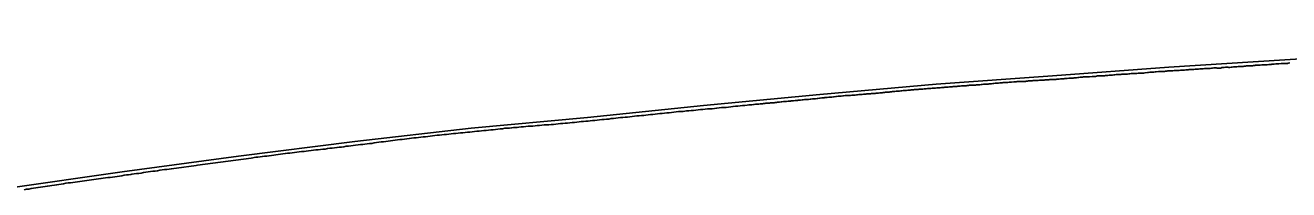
# Model space of a CAD drawing. Extents: x -3793 to 50787, y -1075 to 6138.
# Drawn here: x 7636 to 8179, y 3629 to 3699 of the extents above; entities that cross this region are included whole.
import ezdxf

# ---------------------------------------------------------------- set-up
doc = ezdxf.new("R2010")
doc.units = 0
doc.layers.add('RD_DDB_Profile_EX', color=7, linetype='Continuous')
doc.layers.add('RD_DDB_Profile_PR', color=7, linetype='Continuous')

msp = doc.modelspace()

# ---------------------------------------------------------------- linework, layer by layer
at = {"layer": 'RD_DDB_Profile_EX'}
for points in [[(8085.261278, 3676.78848), (8085.732951, 3676.81164), (8086.262927, 3676.83767), (8086.73173, 3676.88454), (8087.259649, 3676.91095), (8087.733902, 3676.93428), (8088.261087, 3677.01332), (8088.736078, 3677.060315), (8089.257473, 3677.13862), (8089.734511, 3677.18568), (8090.258901, 3677.238025), (8090.737024, 3677.30906), (8091.260533, 3677.33469), (8091.740814, 3677.3582), (8092.261963, 3677.35818), (8092.738583, 3677.357745), (8093.258782, 3677.38321), (8094.425774, 3677.43245), (8094.909954, 3677.48072), (8095.427002, 3677.48101), (8095.911427, 3677.52899), (8096.670273, 3677.733315), (8097.185833, 3677.75893), (8097.671968, 3677.782515), (8098.186074, 3677.756715), (8098.787665, 3677.811075), (8099.187478, 3677.831255), (8099.67424, 3677.83108), (8100.188049, 3677.856555), (8100.675991, 3677.904685), (8101.187993, 3677.95565), (8101.67248, 3678.028805), (8102.183634, 3678.079705), (8102.67384, 3678.07953), (8103.184862, 3678.130895), (8103.675191, 3678.179175), (8104.184604, 3678.255215), (8104.676604, 3678.304065), (8105.179761, 3678.30375), (8105.672961, 3678.32812), (8106.18004, 3678.35318), (8106.674779, 3678.377145), (8107.17968, 3678.4273), (8107.671253, 3678.451785), (8108.370976, 3678.486865), (8108.672296, 3678.50168), (8109.175646, 3678.526435), (8109.674154, 3678.55041), (8110.174962, 3678.57504), (8110.675627, 3678.64973), (8111.174934, 3678.724215), (8111.677099, 3678.74891), (8112.175563, 3678.773965), (8112.678578, 3678.79815), (8113.169876, 3678.82253), (8113.67515, 3678.847285), (8114.169574, 3678.920875), (8114.671642, 3678.97097), (8115.164158, 3678.97047), (8115.673574, 3678.99487), (8116.16381, 3678.97044), (8116.674729, 3678.995565), (8117.163485, 3679.092805), (8118.163099, 3679.215945), (8118.678254, 3679.266115), (8119.161799, 3679.289665), (8119.679856, 3679.34081), (8120.161824, 3679.364865), (8120.964195, 3679.413855), (8121.486588, 3679.46486), (8121.964419, 3679.53645), (8122.964875, 3679.635675), (8123.490158, 3679.66112), (8123.964969, 3679.63677), (8124.493709, 3679.66197), (8124.965034, 3679.68541), (8125.495639, 3679.71125), (8125.965368, 3679.734615), (8126.492281, 3679.76051), (8126.960361, 3679.87731), (8127.537599, 3679.92895), (8128.164846, 3679.954625), (8128.702754, 3679.981255), (8129.165624, 3679.981065), (8129.704354, 3680.00776), (8130.166402, 3680.00759), (8130.700606, 3680.06129), (8131.161788, 3680.01511), (8131.703531, 3680.041765), (8132.329255, 3680.164115), (8132.706384, 3680.182755), (8133.163623, 3680.18254), (8133.708326, 3680.2095), (8134.164384, 3680.25483), (8134.710268, 3680.309085), (8135.165146, 3680.3543), (8135.713559, 3680.40826), (8136.166073, 3680.453235), (8136.715504, 3680.452945), (8137.162479, 3680.49719), (8137.714315, 3680.551865)], [(8137.714315, 3680.551865), (8138.16325, 3680.551555), (8138.716626, 3680.60647), (8139.164021, 3680.58391), (8139.720317, 3680.61108), (8140.164972, 3680.699635), (8140.717101, 3680.72709), (8141.1603, 3680.77055), (8142.161055, 3680.84171), (8142.72307, 3680.869205), (8143.161808, 3680.89067), (8143.727114, 3680.917645), (8144.162732, 3680.96068), (8144.72977, 3680.960035), (8145.163616, 3680.98056), (8145.733489, 3681.065275), (8146.160073, 3681.08634), (8146.731895, 3681.14288), (8147.160847, 3681.18521), (8147.736358, 3681.21256), (8148.161808, 3681.08483), (8148.739397, 3681.11343), (8149.16272, 3681.11315), (8149.743482, 3681.112955), (8150.163495, 3681.322185), (8150.740729, 3681.379565), (8151.145799, 3681.42123), (8151.731893, 3681.448765), (8152.146691, 3681.44865), (8152.734306, 3681.447725), (8153.147527, 3681.426485), (8153.559325, 3681.426385), (8154.148212, 3681.484525), (8154.558274, 3681.566415), (8155.148898, 3681.654155), (8155.744167, 3681.682455), (8156.554248, 3681.70205), (8157.150661, 3681.731035), (8157.548788, 3681.77107), (8158.147369, 3681.830065), (8158.749575, 3681.82925), (8159.323924, 3681.84774), (8159.719371, 3681.92661), (8160.325284, 3681.985995), (8160.71857, 3682.00545), (8161.326681, 3682.065085), (8161.717158, 3682.02538), (8162.328586, 3682.08568), (8162.716113, 3682.104875), (8163.330089, 3682.134785), (8163.715062, 3682.153855), (8164.331598, 3682.21476), (8164.713557, 3682.32874), (8165.33351, 3682.35851), (8165.870845, 3682.37687), (8166.33509, 3682.375815), (8166.711232, 3682.413035), (8167.330495, 3682.474015), (8167.703185, 3682.51036), (8168.33251, 3682.540205), (8168.701843, 3682.53983), (8169.334149, 3682.569935), (8169.700493, 3682.56959), (8170.335794, 3682.63178), (8170.69869, 3682.63108), (8171.337907, 3682.661765), (8171.697092, 3682.71527), (8172.339698, 3682.745845), (8172.695486, 3682.781), (8173.341495, 3682.876335), (8173.689924, 3682.893145), (8174.340183, 3682.956795), (8174.688338, 3682.95649), (8175.686691, 3683.004905), (8176.344003, 3683.069425), (8176.684451, 3683.08586), (8177.346363, 3683.08464), (8177.682612, 3683.117905), (8178.348369, 3683.116375), (8178.680764, 3683.182375), (8179.343684, 3683.34798)], [(7983.508481, 3668.80559), (7984.131754, 3668.868615), (7984.505253, 3668.962035), (7985.131901, 3668.99382), (7985.50841, 3668.99428), (7986.132477, 3669.05666), (7986.50759, 3669.094705), (7987.128847, 3669.157095), (7987.510654, 3669.21453), (7988.128954, 3669.27672), (7988.513777, 3669.31564), (7989.122307, 3669.37744), (7989.5107, 3669.37767), (7990.123519, 3669.377795), (7990.513686, 3669.35852), (7991.123644, 3669.419595), (7991.51678, 3669.43931), (7992.12377, 3669.5), (7992.51596, 3669.559515), (7993.120328, 3669.65), (7993.51893, 3669.66993), (7994.11448, 3669.729985), (7994.515986, 3669.729925), (7995.114596, 3669.759675), (7995.519153, 3669.840525), (7996.113987, 3669.9), (7996.522248, 3669.92041), (7997.115151, 3669.97956), (7997.52524, 3670), (7998.115255, 3670.02941), (7998.524254, 3670.07069), (7999.104724, 3670.129225), (7999.521464, 3670.15), (8000.105866, 3670.20827), (8000.524457, 3670.22907), (8001.10596, 3670.25797), (8001.52763, 3670.32112), (8002.105293, 3670.35), (8002.530728, 3670.37127), (8003.105382, 3670.428645), (8003.529524, 3670.45), (8004.096603, 3670.507115), (8004.52678, 3670.571505), (8005.096687, 3670.628405), (8005.529955, 3670.7151), (8006.095985, 3670.771785), (8006.533054, 3670.815555), (8007.097077, 3670.84376), (8007.536053, 3670.909735), (8008.09715, 3670.938125), (8008.539231, 3671.005), (8009.090923, 3671.061115), (8009.532289, 3671.08372), (8010.086593, 3671.13948), (8010.535389, 3671.16219), (8011.087657, 3671.2174), (8011.538472, 3671.2629), (8012.086896, 3671.290655), (8012.541573, 3671.404595), (8013.086952, 3671.459705), (8013.544674, 3671.48308), (8014.082634, 3671.537455), (8014.54225, 3671.537875), (8015.082714, 3671.565305), (8015.540821, 3671.635395), (8016.077355, 3671.68954), (8016.543923, 3671.73662), (8017.547008, 3671.837825), (8018.078479, 3671.864515), (8018.550023, 3671.912555), (8019.072536, 3671.93952), (8019.547779, 3671.963825), (8020.072689, 3672.01684), (8020.546034, 3672.0651), (8021.069054, 3672.091385), (8021.549053, 3672.11637), (8022.121174, 3672.17416), (8022.552015, 3672.217615), (8023.068574, 3672.269725), (8023.554889, 3672.29447), (8024.0638, 3672.320595), (8024.55263, 3672.369905), (8025.065053, 3672.37003), (8025.555527, 3672.42017), (8026.064472, 3672.471635), (8026.553471, 3672.496865), (8027.059915, 3672.547995), (8027.55625, 3672.573245), (8028.061322, 3672.598485), (8028.558975, 3672.64917), (8029.055916, 3672.69976), (8029.556687, 3672.725235), (8030.056405, 3672.77558), (8030.559437, 3672.801115), (8031.056895, 3672.85117), (8031.704485, 3672.88423), (8032.057428, 3672.90182), (8032.559719, 3672.978135), (8033.053073, 3673.02777), (8033.695225, 3673.130355), (8034.181194, 3673.130835)], [(8034.181194, 3673.130835), (8034.693387, 3673.156955), (8035.182365, 3673.20627), (8035.69649, 3673.20676), (8036.182898, 3673.25618), (8036.694332, 3673.307625), (8037.179693, 3673.356405), (8037.697179, 3673.382575), (8038.180956, 3673.45528), (8038.700026, 3673.481445), (8039.177443, 3673.48169), (8039.698038, 3673.53397), (8040.178096, 3673.558665), (8040.695991, 3673.63733), (8041.287797, 3673.69118), (8041.698743, 3673.71193), (8042.175542, 3673.712225), (8042.701359, 3673.7388), (8043.176916, 3673.76284), (8043.703975, 3673.76317), (8044.177665, 3673.811155), (8044.706928, 3673.86427), (8045.174363, 3673.888075), (8045.699474, 3673.9413), (8046.170493, 3673.988585), (8046.701948, 3674.015335), (8047.171982, 3674.08588), (8047.704336, 3674.139205), (8048.172851, 3674.186525), (8048.706678, 3674.21293), (8049.175044, 3674.23646), (8049.709065, 3674.26329), (8050.176535, 3674.286775), (8051.168123, 3674.39044), (8051.703587, 3674.470765), (8052.169115, 3674.541115), (8052.706079, 3674.56805), (8053.17072, 3674.591365), (8053.708242, 3674.671995), (8054.172324, 3674.695305), (8054.710405, 3674.776055), (8055.173929, 3674.822485), (8055.707147, 3674.8495), (8056.165048, 3674.8732), (8056.704764, 3674.900215), (8057.166769, 3674.94639), (8057.706706, 3674.946455), (8058.16849, 3674.9926), (8058.708648, 3675.046575), (8059.170211, 3675.069665), (8059.71059, 3675.069725), (8060.707365, 3675.17427), (8061.167762, 3675.2202), (8061.708721, 3675.246585), (8062.16574, 3675.292615), (8062.705811, 3675.31954), (8063.167578, 3675.319515), (8063.707536, 3675.34643), (8064.168815, 3675.36992), (8064.709585, 3675.36989), (8065.246075, 3675.39667), (8065.705785, 3675.419725), (8066.093363, 3675.465725), (8066.633452, 3675.519535), (8067.095254, 3675.565545), (8067.634896, 3675.61931), (8068.097146, 3675.64229), (8068.63634, 3675.695995), (8069.099037, 3675.718985), (8069.637784, 3675.74575), (8070.100933, 3675.745625), (8070.633662, 3675.772215), (8071.259601, 3675.818165), (8071.724431, 3675.864385), (8072.261118, 3675.89148), (8072.724544, 3675.91488), (8073.262663, 3675.96839), (8073.727046, 3675.991385), (8074.264179, 3676.018535), (8074.829387, 3676.069695), (8075.265888, 3676.091265), (8075.731046, 3676.11425), (8076.26202, 3676.168025), (8076.72269, 3676.190965), (8077.259077, 3676.21744), (8077.725504, 3676.240465), (8078.260566, 3676.24068), (8078.727035, 3676.26373), (8079.262055, 3676.34414), (8079.7286, 3676.39041), (8080.263734, 3676.41673), (8080.731731, 3676.463115), (8081.265199, 3676.48989), (8081.728955, 3676.51294), (8082.256875, 3676.56576), (8082.726826, 3676.588875), (8083.258341, 3676.642125), (8083.727545, 3676.68913), (8084.412698, 3676.73046), (8084.730779, 3676.76193), (8085.261278, 3676.78848)], [(7920.982346, 3662.810455), (7921.985708, 3662.873535), (7922.982413, 3662.959955), (7923.985785, 3663.04641), (7924.986438, 3663.186555), (7925.989799, 3663.296015), (7926.98655, 3663.395555), (7927.990205, 3663.495245), (7928.9908, 3663.581315), (7929.9949, 3663.644575), (7930.99826, 3663.694375), (7931.994335, 3663.794195), (7932.994875, 3663.98), (7933.998968, 3664.065285), (7935.002616, 3664.143215), (7935.998749, 3664.228795), (7936.999958, 3664.26385), (7938.003318, 3664.406775), (7939.006677, 3664.506625), (7940.003597, 3664.68543), (7941.004308, 3664.770705), (7942.007667, 3664.820605), (7943.011027, 3664.95576), (7944.008, 3665.04056), (7945.008355, 3665.105275), (7946.011713, 3665.220085), (7946.713579, 3665.28976), (7947.015781, 3665.31985), (7947.708984, 3665.38958), (7948.012402, 3665.404555), (7948.711082, 3665.5089), (7949.012699, 3665.539215), (7949.710412, 3665.573845), (7950.016057, 3665.60426), (7950.712143, 3665.63861), (7951.020119, 3665.684635), (7951.707605, 3665.753825), (7952.016485, 3665.769185), (7952.70997, 3665.83823), (7953.016729, 3665.915455), (7953.708631, 3665.984445), (7954.020784, 3666), (7954.710988, 3666.034395), (7955.024457, 3666.05), (7955.706226, 3666.11864), (7956.020882, 3666.134305), (7956.708592, 3666.20281), (7957.021067, 3666.20277), (7957.7072, 3666.270785), (7958.025116, 3666.33414), (7958.709557, 3666.402325), (7959.028472, 3666.418185), (7959.705127, 3666.48625), (7960.024948, 3666.518095), (7960.706898, 3666.61974), (7961.025767, 3666.683935), (7961.706058, 3666.7178), (7962.029449, 3666.75), (7962.708126, 3666.78382), (7963.032805, 3666.8), (7963.703162, 3666.86742), (7964.030034, 3666.9), (7964.705529, 3666.967325), (7965.030094, 3667), (7965.704632, 3667.06723), (7966.033449, 3667.1), (7966.706989, 3667.16713), (7967.036804, 3667.2), (7967.702083, 3667.233455), (7968.034418, 3667.283185), (7968.70416, 3667.383375), (7969.03442, 3667.38336), (7969.753339, 3667.44997), (7970.088474, 3667.53345), (7970.755236, 3667.56682), (7971.153908, 3667.633145), (7971.492013, 3667.633095), (7972.154067, 3667.633), (7972.495124, 3667.66708), (7973.154778, 3667.732885), (7973.498083, 3667.75), (7974.148445, 3667.84824), (7974.494577, 3667.865395), (7975.148622, 3667.930405), (7975.494216, 3667.98252), (7976.145854, 3668.04746), (7976.497176, 3668.082435), (7977.145992, 3668.147025), (7977.500237, 3668.23542), (7978.14613, 3668.3), (7978.503353, 3668.33578), (7979.140419, 3668.4), (7979.499883, 3668.41797), (7980.140576, 3668.481935), (7980.499336, 3668.5), (7981.137129, 3668.563585), (7981.502398, 3668.61826), (7982.137257, 3668.65), (7982.505516, 3668.668445), (7983.137847, 3668.731525), (7983.508481, 3668.80559)], [(7821.785603, 3653.143735), (7822.788503, 3653.28739), (7823.791388, 3653.393665), (7824.785514, 3653.49364), (7825.788312, 3653.587305), (7826.789924, 3653.68725), (7827.792824, 3653.787175), (7828.786966, 3653.93068), (7829.877165, 3653.993535), (7830.878695, 3654.1), (7831.872802, 3654.186945), (7832.875634, 3654.286885), (7833.878458, 3654.38691), (7834.872579, 3654.48029), (7835.874094, 3654.586785), (7836.876926, 3654.64336), (7837.87976, 3654.743325), (7838.873907, 3654.879895), (7839.875397, 3654.98652), (7840.878229, 3655.116155), (7841.881063, 3655.265965), (7842.875236, 3655.295335), (7843.87669, 3655.359075), (7844.790477, 3655.518375), (7845.579889, 3655.59719), (7846.359705, 3655.636645), (7847.146237, 3655.676075), (7847.931277, 3655.754525), (7848.826674, 3655.843835), (7849.821476, 3655.933), (7850.824083, 3656.083145), (7851.824472, 3656.17219), (7852.82707, 3656.14429), (7853.822233, 3656.22221), (7854.824746, 3656.344095), (7855.825108, 3656.443865), (7856.819963, 3656.51619), (7857.822569, 3656.60473), (7858.825176, 3656.693175), (7859.825501, 3656.754355), (7860.820296, 3656.81558), (7861.822902, 3656.915435), (7862.825508, 3656.96529), (7863.826129, 3657.10382), (7864.821047, 3657.20365), (7865.823554, 3657.30337), (7866.826159, 3657.341475), (7867.818768, 3657.47651), (7868.821374, 3657.526415), (7869.823979, 3657.626315), (7870.826584, 3657.72622), (7871.819092, 3657.826095), (7872.821697, 3657.952), (7873.824302, 3658.063855), (7874.613968, 3658.163945), (7875.614421, 3658.213805), (7876.617229, 3658.31387), (7877.620112, 3658.37577), (7878.615383, 3658.475685), (7879.615752, 3658.57573), (7880.618617, 3658.675635), (7881.613831, 3658.813535), (7882.616706, 3658.887795), (7883.61714, 3658.987725), (7884.619949, 3659.113245), (7885.615248, 3659.163115), (7886.618052, 3659.26318), (7887.618454, 3659.43768), (7888.613767, 3659.537635), (7889.616595, 3659.65), (7890.61947, 3659.712415), (7891.619788, 3659.86239), (7892.615115, 3659.962435), (7893.61799, 3660.012485), (7894.620795, 3660.062465), (7895.613658, 3660.15), (7896.616463, 3660.28752), (7897.619339, 3660.43767), (7898.622214, 3660.562605), (7899.614984, 3660.612575), (7900.546961, 3660.7), (7901.549775, 3660.812625), (7902.542377, 3660.95), (7903.544975, 3661.07456), (7904.547898, 3661.1373), (7905.550496, 3661.25), (7906.543423, 3661.37456), (7907.54602, 3661.48723), (7908.548505, 3661.587155), (7909.543994, 3661.674365), (7910.544028, 3661.72427), (7911.546951, 3661.86147), (7912.542128, 3661.974225), (7913.544733, 3662.08706), (7914.544955, 3662.18706), (7915.54755, 3662.28701), (7916.543069, 3662.411105), (7917.543071, 3662.46096), (7918.545666, 3662.523875), (7919.981364, 3662.69757), (7920.982346, 3662.810455)], [(7691.456517, 3636.90122), (7692.449393, 3637.00512), (7693.452145, 3637.298185), (7694.454888, 3637.450375), (7695.457001, 3637.59321), (7696.450366, 3637.636185), (7697.453109, 3637.74156), (7698.455218, 3637.94074), (7699.448588, 3638.08668), (7700.712656, 3638.16183), (7709.101701, 3639.28959), (7709.725127, 3639.39677), (7732.762972, 3642.49744), (7734.765581, 3642.841965), (7735.689262, 3642.93383), (7736.602581, 3643.025615), (7737.524312, 3643.11728), (7738.445032, 3643.30062), (7739.447784, 3643.34207), (7740.440507, 3643.52093), (7741.443259, 3643.62468), (7742.445997, 3643.724185), (7743.43872, 3643.873765), (7744.441472, 3643.969095), (7745.444211, 3644.12286), (7746.446085, 3644.26806), (7747.43984, 3644.410035), (7748.442578, 3644.61377), (7749.444463, 3644.61332), (7750.438054, 3644.72156), (7751.440792, 3644.87107), (7752.442663, 3644.97067), (7753.436268, 3645.11581), (7754.439022, 3645.260925), (7755.440863, 3645.31487), (7756.443596, 3645.509845), (7757.437237, 3645.6323), (7758.630629, 3645.713985), (7759.633284, 3645.854315), (7760.635543, 3645.988865), (7761.638162, 3646.078895), (7762.63082, 3646.242445), (7763.633439, 3646.287115), (7764.63318, 3646.38164), (7765.635701, 3646.57594), (7766.629186, 3646.72026), (7767.631753, 3646.804875), (7768.634278, 3646.85375), (7769.627827, 3647.00288), (7770.62937, 3647.171525), (7771.631934, 3647.235595), (7772.634455, 3647.35966), (7773.627659, 3647.576985), (7774.630185, 3647.630805), (7775.631721, 3647.75037), (7776.634237, 3647.914845), (7777.627846, 3648.058845), (7778.720202, 3648.15811), (7779.7227, 3648.3125), (7780.716675, 3648.36809), (7781.718117, 3648.52257), (7782.720556, 3648.671625), (7783.723051, 3648.726195), (7784.716581, 3648.80911), (7785.719486, 3649.075555), (7786.720896, 3649.141115), (7787.723329, 3649.28483), (7788.716932, 3649.4397), (7789.719834, 3649.484355), (7790.722329, 3649.68363), (7791.71589, 3649.80517), (7792.717269, 3649.848975), (7793.719702, 3649.992585), (7794.72266, 3650.142845), (7795.716236, 3650.297815), (7796.718733, 3650.402895), (7797.720019, 3650.46946), (7798.714134, 3650.602495), (7799.716568, 3650.724895), (7800.71906, 3650.847685), (7801.721491, 3651.014875), (7802.715169, 3651.11468), (7803.716884, 3651.220605), (7804.719311, 3651.320395), (7805.788712, 3651.432125), (7806.78277, 3651.576035), (7807.785556, 3651.676115), (7808.787249, 3651.825975), (7809.781303, 3651.887935), (7810.784202, 3651.981795), (7811.786988, 3652.131855), (7812.788665, 3652.275665), (7813.782735, 3652.38778), (7814.785634, 3652.487705), (7815.78852, 3652.575295), (7816.79132, 3652.68151), (7817.784168, 3652.781435), (7818.787068, 3652.881325), (7819.789953, 3652.981235), (7820.783969, 3653.081285), (7821.785603, 3653.143735)], [(7635.137574, 3628.950825), (7636.130864, 3629.10014), (7637.133515, 3629.194105), (7638.136523, 3629.478955), (7639.12983, 3629.57261), (7640.132465, 3629.67874), (7641.135462, 3629.938795), (7642.138472, 3630.084055), (7643.1318, 3630.17941), (7644.134413, 3630.282265), (7645.137411, 3630.475415), (7646.140421, 3630.620305), (7647.093349, 3630.71537), (7648.136049, 3630.82825), (7649.139047, 3631.067155), (7650.132416, 3631.16814), (7651.13542, 3631.373255), (7652.138001, 3631.515935), (7653.140998, 3631.706315), (7654.134391, 3631.815945), (7655.136956, 3631.910505), (7656.139954, 3632.05274), (7657.133348, 3632.21063), (7658.136367, 3632.352635), (7659.13891, 3632.4652), (7660.141908, 3632.6049), (7661.135324, 3632.74689), (7662.138344, 3632.90031), (7663.140866, 3633.04435), (7664.085679, 3633.186085), (7665.136979, 3633.301505), (7666.14, 3633.435665), (7667.14251, 3633.57699), (7668.135955, 3633.68324), (7669.138959, 3633.916865), (7670.14147, 3634.043225), (7671.144469, 3634.13692), (7672.137936, 3634.22808), (7673.140941, 3634.363665), (7674.14343, 3634.52269), (7675.136914, 3634.66886), (7676.139919, 3634.78102), (7677.142924, 3634.87706), (7678.145392, 3635.17845), (7679.138898, 3635.28018), (7680.085477, 3635.37342), (7681.088608, 3635.47722), (7681.466496, 3635.540015), (7682.459283, 3635.68612), (7683.462098, 3635.829255), (7684.464913, 3635.88389), (7685.467728, 3636.097425), (7686.460515, 3636.287605), (7687.46333, 3636.44849), (7688.458297, 3636.547645), (7689.451023, 3636.696835), (7690.453765, 3636.84282), (7691.456517, 3636.90122)]]:
    msp.add_lwpolyline(points, dxfattribs=at)
at = {"layer": 'RD_DDB_Profile_PR'}
for points in [[(7877.33, 3659.958), (7927.33, 3665.0295), (7977.33, 3669.793), (8027.33, 3674.1615), (8077.33, 3677.821), (8127.33, 3681.5105), (8177.33, 3684.6845), (8227.33, 3687.8535), (8277.33, 3690.2765), (8327.33, 3692.607), (8377.33, 3694.723), (8427.33, 3696.4635), (8477.33, 3697.563), (8527.33, 3698.427), (8577.33, 3698.934), (8627.33, 3699.4445), (8677.33, 3698.842), (8727.33, 3697.7065)], [(7627.33, 3629.398), (7677.33, 3636.5335), (7727.33, 3643.366), (7777.33, 3649.6155), (7827.33, 3655.341), (7877.33, 3659.958)]]:
    msp.add_lwpolyline(points, dxfattribs=at)

doc.saveas('drawing.dxf')
